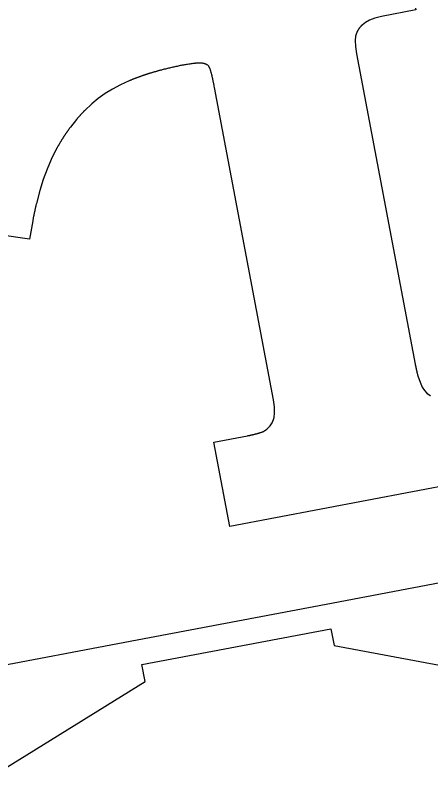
# Model space of a CAD drawing. Extents: x 6541740 to 6566395, y 5525066 to 5530361.
# Drawn here: x 6565584.646 to 6565585.246, y 5527542.167 to 5527543.277 of the extents above; entities that cross this region are included whole.
import ezdxf

# ---------------------------------------------------------------- set-up
doc = ezdxf.new("R2010")
doc.units = 0
doc.layers.add('TOR_PS_P-chodniki i place ładunkowe', color=7, linetype='Continuous')

msp = doc.modelspace()

# ---------------------------------------------------------------- linework, layer by layer
at = {"layer": 'TOR_PS_P-chodniki i place ładunkowe'}
for p, q in [((6565584.9271, 5527543.1998), (6565584.9248, 5527543.2038)), ((6565584.7342, 5527543.1265), (6565584.7253, 5527543.1153))]:
    msp.add_line(p, q, dxfattribs=at)
for points in [[(6565584.6709, 5527542.9799), (6565584.6665, 5527542.9537), (6565584.5427, 5527542.9714), (6565584.5931, 5527543.2914), (6565585.2014, 5527543.4067), (6565585.2246, 5527543.2848), (6565585.1747, 5527543.2752), (6565585.1653, 5527543.2727), (6565585.1577, 5527543.2698), (6565585.1518, 5527543.2667), (6565585.1469, 5527543.2628)], [(6565585.1388, 5527543.2512), (6565585.1374, 5527543.2466), (6565585.1369, 5527543.2403), (6565585.1373, 5527543.2318), (6565585.1386, 5527543.2213), (6565585.2236, 5527542.7729)], [(6565584.8105, 5527543.1824), (6565584.7978, 5527543.1766), (6565584.7862, 5527543.1704), (6565584.7756, 5527543.1638), (6565584.7657, 5527543.1567), (6565584.7562, 5527543.1489), (6565584.7462, 5527543.1396)], [(6565585.0103, 5527542.6801), (6565585.0141, 5527542.6841), (6565585.017, 5527542.6885), (6565585.019, 5527542.6932), (6565585.0196, 5527542.6959), (6565585.0204, 5527542.7027), (6565585.0202, 5527542.7113), (6565585.019, 5527542.7217), (6565584.9337, 5527543.1726), (6565584.9333, 5527543.1744)], [(6565584.704, 5527543.0817), (6565584.6976, 5527543.0686), (6565584.6916, 5527543.0545), (6565584.6861, 5527543.0396), (6565584.6812, 5527543.0237), (6565584.6762, 5527543.0052)], [(6565585.2274, 5527542.7561), (6565585.2305, 5527542.7469), (6565585.2336, 5527542.7401), (6565585.2368, 5527542.7352), (6565585.2406, 5527542.731)], [(6565585.3518, 5527542.6135), (6565584.9558, 5527542.5384), (6565584.9327, 5527542.6603), (6565584.9813, 5527542.6697)], [(6565583.8871, 5527542.1978), (6565584.8218, 5527542.375), (6565585.095, 5527542.4267), (6565586.0297, 5527542.6039)], [(6565584.4275, 5527541.6609), (6565584.425, 5527541.6668), (6565584.4236, 5527541.6745), (6565584.3441, 5527542.0119), (6565584.8332, 5527542.3149), (6565584.8286, 5527542.3392), (6565585.1018, 5527542.391), (6565585.1063, 5527542.3668), (6565585.6661, 5527542.2625), (6565585.7178, 5527541.9229), (6565585.7196, 5527541.9167), (6565585.7203, 5527541.9131), (6565585.7205, 5527541.9095), (6565585.7198, 5527541.9011), (6565585.7171, 5527541.8919), (6565585.7125, 5527541.8819), (6565585.7115, 5527541.8801), (6565585.7109, 5527541.8793)]]:
    msp.add_lwpolyline(points, dxfattribs=at)
for points in [[(6565585.1469, 5527543.2628), (6565585.1468, 5527543.2627), (6565585.1466, 5527543.2625), (6565585.1462, 5527543.2622), (6565585.1459, 5527543.2618), (6565585.1455, 5527543.2615), (6565585.1452, 5527543.2611), (6565585.1448, 5527543.2608), (6565585.1446, 5527543.2603), (6565585.1442, 5527543.26), (6565585.1439, 5527543.2596), (6565585.1435, 5527543.2593), (6565585.1433, 5527543.2589), (6565585.1429, 5527543.2585), (6565585.1427, 5527543.2581), (6565585.1423, 5527543.2578), (6565585.1421, 5527543.2573), (6565585.1418, 5527543.257), (6565585.1416, 5527543.2566), (6565585.1413, 5527543.2562), (6565585.1411, 5527543.2558), (6565585.1408, 5527543.2555), (6565585.1407, 5527543.255), (6565585.1404, 5527543.2547), (6565585.1402, 5527543.2543), (6565585.14, 5527543.254), (6565585.1398, 5527543.2536), (6565585.1396, 5527543.2532), (6565585.1395, 5527543.2528), (6565585.1392, 5527543.2524), (6565585.1391, 5527543.252), (6565585.1389, 5527543.2516), (6565585.1388, 5527543.2513), (6565585.1388, 5527543.2512)], [(6565584.9248, 5527543.2038), (6565584.9245, 5527543.2041), (6565584.9238, 5527543.2048), (6565584.9226, 5527543.2056), (6565584.9213, 5527543.2062), (6565584.92, 5527543.2068), (6565584.9186, 5527543.2072), (6565584.9172, 5527543.2075), (6565584.9157, 5527543.2077), (6565584.9143, 5527543.2078), (6565584.9128, 5527543.2079), (6565584.9113, 5527543.2079), (6565584.9098, 5527543.2078), (6565584.9083, 5527543.2078), (6565584.9069, 5527543.2076), (6565584.9055, 5527543.2076), (6565584.9036, 5527543.2073), (6565584.9011, 5527543.207), (6565584.8979, 5527543.2066), (6565584.8948, 5527543.2061), (6565584.8917, 5527543.2055), (6565584.8886, 5527543.2051), (6565584.8855, 5527543.2045), (6565584.8825, 5527543.2039), (6565584.8794, 5527543.2032), (6565584.8763, 5527543.2026), (6565584.8733, 5527543.2018), (6565584.8702, 5527543.2012), (6565584.8671, 5527543.2004), (6565584.8641, 5527543.1997), (6565584.8611, 5527543.1989), (6565584.858, 5527543.1982), (6565584.8556, 5527543.1974), (6565584.8535, 5527543.197), (6565584.8521, 5527543.1965), (6565584.8506, 5527543.1962), (6565584.8491, 5527543.1957), (6565584.8476, 5527543.1953), (6565584.8461, 5527543.1949), (6565584.8447, 5527543.1944), (6565584.8432, 5527543.194), (6565584.8417, 5527543.1936), (6565584.8402, 5527543.1931), (6565584.8388, 5527543.1927), (6565584.8373, 5527543.1922), (6565584.8359, 5527543.1918), (6565584.8344, 5527543.1913), (6565584.833, 5527543.1909), (6565584.8316, 5527543.1903), (6565584.8302, 5527543.1899), (6565584.8289, 5527543.1894), (6565584.8275, 5527543.189), (6565584.8262, 5527543.1884), (6565584.8249, 5527543.188), (6565584.8236, 5527543.1875), (6565584.8223, 5527543.187), (6565584.8209, 5527543.1865), (6565584.8196, 5527543.186), (6565584.8183, 5527543.1855), (6565584.817, 5527543.185), (6565584.8157, 5527543.1845), (6565584.8144, 5527543.184), (6565584.8131, 5527543.1834), (6565584.8118, 5527543.183), (6565584.8109, 5527543.1826), (6565584.8105, 5527543.1824)], [(6565584.9333, 5527543.1744), (6565584.9332, 5527543.1749), (6565584.9329, 5527543.1761), (6565584.9326, 5527543.1778), (6565584.9323, 5527543.1795), (6565584.9318, 5527543.1812), (6565584.9316, 5527543.1829), (6565584.9311, 5527543.1846), (6565584.9309, 5527543.1864), (6565584.9304, 5527543.188), (6565584.93, 5527543.1898), (6565584.9295, 5527543.1914), (6565584.9291, 5527543.1932), (6565584.9286, 5527543.1948), (6565584.9282, 5527543.1965), (6565584.9276, 5527543.1982), (6565584.9273, 5527543.1993), (6565584.9271, 5527543.1998)], [(6565584.7462, 5527543.1396), (6565584.746, 5527543.1393), (6565584.7454, 5527543.1387), (6565584.7445, 5527543.1379), (6565584.7438, 5527543.137), (6565584.7429, 5527543.1362), (6565584.7421, 5527543.1353), (6565584.7413, 5527543.1345), (6565584.7406, 5527543.1335), (6565584.7397, 5527543.1327), (6565584.7389, 5527543.1318), (6565584.7381, 5527543.131), (6565584.7373, 5527543.13), (6565584.7365, 5527543.1292), (6565584.7358, 5527543.1282), (6565584.7349, 5527543.1274), (6565584.7344, 5527543.1268), (6565584.7342, 5527543.1265)], [(6565584.7253, 5527543.1153), (6565584.725, 5527543.1149), (6565584.7246, 5527543.1142), (6565584.7238, 5527543.1133), (6565584.7231, 5527543.1122), (6565584.7223, 5527543.1112), (6565584.7216, 5527543.1102), (6565584.7209, 5527543.1091), (6565584.7202, 5527543.1081), (6565584.7195, 5527543.1071), (6565584.7188, 5527543.106), (6565584.718, 5527543.105), (6565584.7173, 5527543.1039), (6565584.7166, 5527543.1029), (6565584.7159, 5527543.1018), (6565584.7152, 5527543.1008), (6565584.7146, 5527543.0997), (6565584.7139, 5527543.0986), (6565584.7132, 5527543.0975), (6565584.7125, 5527543.0964), (6565584.7118, 5527543.0952), (6565584.7111, 5527543.0941), (6565584.7105, 5527543.093), (6565584.7097, 5527543.0919), (6565584.7092, 5527543.0907), (6565584.7084, 5527543.0896), (6565584.7078, 5527543.0885), (6565584.7071, 5527543.0874), (6565584.7065, 5527543.0862), (6565584.7058, 5527543.0851), (6565584.7052, 5527543.084), (6565584.7046, 5527543.0828), (6565584.7042, 5527543.0821), (6565584.704, 5527543.0817)], [(6565584.6762, 5527543.0052), (6565584.6761, 5527543.0046), (6565584.6759, 5527543.0035), (6565584.6754, 5527543.0018), (6565584.6752, 5527543.0001), (6565584.6746, 5527542.9985), (6565584.6744, 5527542.9968), (6565584.6739, 5527542.9951), (6565584.6737, 5527542.9934), (6565584.6732, 5527542.9917), (6565584.6729, 5527542.99), (6565584.6725, 5527542.9884), (6565584.6722, 5527542.9867), (6565584.6718, 5527542.985), (6565584.6715, 5527542.9833), (6565584.6712, 5527542.9816), (6565584.671, 5527542.9804), (6565584.6709, 5527542.9799)], [(6565585.2236, 5527542.7729), (6565585.2236, 5527542.7725), (6565585.2238, 5527542.7718), (6565585.224, 5527542.7707), (6565585.2243, 5527542.7696), (6565585.2244, 5527542.7684), (6565585.2248, 5527542.7673), (6565585.2249, 5527542.7662), (6565585.2253, 5527542.765), (6565585.2254, 5527542.7639), (6565585.2258, 5527542.7628), (6565585.226, 5527542.7617), (6565585.2263, 5527542.7606), (6565585.2265, 5527542.7594), (6565585.2268, 5527542.7583), (6565585.2271, 5527542.7572), (6565585.2273, 5527542.7565), (6565585.2274, 5527542.7561)], [(6565585.2406, 5527542.731), (6565585.2407, 5527542.7309), (6565585.2409, 5527542.7308), (6565585.2413, 5527542.7304), (6565585.2416, 5527542.7302), (6565585.2419, 5527542.7299), (6565585.2423, 5527542.7297), (6565585.2426, 5527542.7293), (6565585.243, 5527542.7291), (6565585.2433, 5527542.7289), (6565585.2437, 5527542.7286), (6565585.244, 5527542.7284), (6565585.2444, 5527542.7281), (6565585.2448, 5527542.7279), (6565585.2452, 5527542.7276), (6565585.2455, 5527542.7274), (6565585.2458, 5527542.7272), (6565585.2459, 5527542.7271)], [(6565584.9813, 5527542.6697), (6565584.9819, 5527542.6698), (6565584.9829, 5527542.6699), (6565584.9844, 5527542.6703), (6565584.986, 5527542.6706), (6565584.9875, 5527542.671), (6565584.9891, 5527542.6713), (6565584.9906, 5527542.6717), (6565584.9922, 5527542.672), (6565584.9937, 5527542.6725), (6565584.9953, 5527542.6728), (6565584.9968, 5527542.6733), (6565584.9983, 5527542.6737), (6565584.9998, 5527542.6743), (6565585.0013, 5527542.6747), (6565585.0028, 5527542.6754), (6565585.004, 5527542.6756), (6565585.0047, 5527542.6761), (6565585.0051, 5527542.6763), (6565585.0055, 5527542.6766), (6565585.0059, 5527542.6767), (6565585.0062, 5527542.6771), (6565585.0066, 5527542.6773), (6565585.007, 5527542.6776), (6565585.0074, 5527542.6778), (6565585.0077, 5527542.6781), (6565585.0081, 5527542.6784), (6565585.0084, 5527542.6787), (6565585.0089, 5527542.6789), (6565585.0092, 5527542.6793), (6565585.0096, 5527542.6795), (6565585.0099, 5527542.6798), (6565585.0102, 5527542.68), (6565585.0103, 5527542.6801)]]:
    msp.add_open_spline(points, degree=3, dxfattribs=at)

# ---------------------------------------------------------------- texts
msp.add_text('PKP POLSKIE LINIE KOLEJOWE S.A.', height=1.550929, rotation=190.7332, dxfattribs=at).set_placement((6565599.8049, 5527549.3137))

doc.saveas('drawing.dxf')
